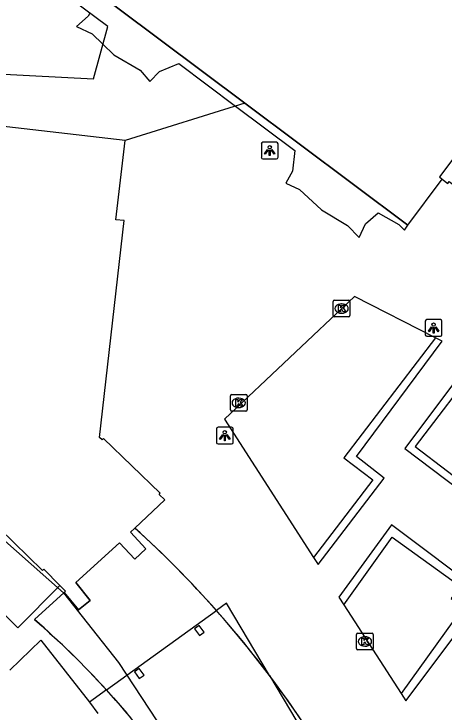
# Model space of a CAD drawing. Extents: x 159718 to 160783, y 383290 to 384030.
# Drawn here: x 160323 to 160348.69, y 383782.17 to 383823.87 of the extents above; entities that cross this region are included whole.
import ezdxf

# ---------------------------------------------------------------- set-up
doc = ezdxf.new("R2010")
doc.units = 0
for name, color, linetype in [('IMGEO_Hek', 7, 'Continuous'), ('IMGEO_Kolk', 7, 'Continuous'), ('IMGEO_Lichtpunt', 7, 'Continuous'), ('IMGEO_Muur', 7, 'Continuous'), ('IMGEO_Pand', 7, 'Continuous'), ('IMGEO_Pand_overbouw', 7, 'Continuous'), ('IMGEO_Voetpad_open', 7, 'Continuous')]:
    doc.layers.add(name, color=color, linetype=linetype)

msp = doc.modelspace()

# ---------------------------------------------------------------- linework, layer by layer
at = {"layer": 'IMGEO_Hek'}
msp.add_lwpolyline([(160336.795, 383818.544), (160329.647, 383816.31)], dxfattribs=at)
at = {"layer": 'IMGEO_Kolk'}
for p, q in [((160342.146, 383806.774), (160342.998, 383806.774)), ((160342.071, 383805.848), (160342.071, 383806.7)), ((160342.559, 383806.554), (160342.584, 383806.554)), ((160343.072, 383806.7), (160343.072, 383805.848)), ((160342.582, 383805.994), (160342.557, 383805.994)), ((160342.998, 383805.774), (160342.146, 383805.774)), ((160335.931, 383800.213), (160335.931, 383801.065)), ((160336.006, 383801.139), (160336.858, 383801.139)), ((160336.419, 383800.919), (160336.444, 383800.919)), ((160336.932, 383801.065), (160336.932, 383800.213)), ((160336.858, 383800.139), (160336.006, 383800.139)), ((160336.442, 383800.359), (160336.417, 383800.359)), ((160343.465, 383785.957), (160343.465, 383786.809)), ((160343.54, 383786.883), (160344.392, 383786.883)), ((160344.466, 383786.809), (160344.466, 383785.957)), ((160343.953, 383786.663), (160343.978, 383786.663)), ((160344.392, 383785.883), (160343.54, 383785.883)), ((160343.976, 383786.103), (160343.951, 383786.103))]:
    msp.add_line(p, q, dxfattribs=at)
for points in [[(160342.146, 383806.774), (160342.998, 383806.774)], [(160342.071, 383805.848), (160342.071, 383806.7)], [(160342.392, 383806.474), (160342.515, 383806.474), (160342.515, 383806.323), (160342.645, 383806.474), (160342.809, 383806.474), (160342.663, 383806.323), (160342.816, 383806.074), (160342.664, 383806.074), (160342.579, 383806.238), (160342.515, 383806.171), (160342.515, 383806.074), (160342.392, 383806.074), (160342.392, 383806.474)], [(160343.072, 383806.7), (160343.072, 383805.848)], [(160342.998, 383805.774), (160342.146, 383805.774)], [(160335.931, 383800.213), (160335.931, 383801.065)], [(160336.006, 383801.139), (160336.858, 383801.139)], [(160336.932, 383801.065), (160336.932, 383800.213)], [(160336.252, 383800.839), (160336.375, 383800.839), (160336.375, 383800.688), (160336.505, 383800.839), (160336.669, 383800.839), (160336.523, 383800.688), (160336.676, 383800.439), (160336.524, 383800.439), (160336.439, 383800.603), (160336.375, 383800.536), (160336.375, 383800.439), (160336.252, 383800.439), (160336.252, 383800.839)], [(160336.858, 383800.139), (160336.006, 383800.139)], [(160343.465, 383785.957), (160343.465, 383786.809)], [(160343.54, 383786.883), (160344.392, 383786.883)], [(160344.466, 383786.809), (160344.466, 383785.957)], [(160343.786, 383786.583), (160343.909, 383786.583), (160343.909, 383786.432), (160344.039, 383786.583), (160344.203, 383786.583), (160344.057, 383786.432), (160344.21, 383786.183), (160344.058, 383786.183), (160343.973, 383786.347), (160343.909, 383786.28), (160343.909, 383786.183), (160343.786, 383786.183), (160343.786, 383786.583)], [(160344.392, 383785.883), (160343.54, 383785.883)]]:
    msp.add_lwpolyline(points, dxfattribs=at)
for centre, start, end in [((160342.148, 383806.698), 91.552, 178.448), ((160342.148, 383806.698), 91.552, 178.448), ((160342.996, 383806.698), 1.552, 88.448), ((160342.996, 383806.698), 1.552, 88.448), ((160342.148, 383805.85), 181.552, 268.448), ((160342.148, 383805.85), 181.552, 268.448), ((160342.996, 383805.85), 271.552, 358.448), ((160342.996, 383805.85), 271.552, 358.448), ((160336.008, 383801.063), 91.552, 178.448), ((160336.008, 383801.063), 91.552, 178.448), ((160336.856, 383801.063), 1.552, 88.448), ((160336.856, 383801.063), 1.552, 88.448), ((160336.008, 383800.215), 181.552, 268.448), ((160336.008, 383800.215), 181.552, 268.448), ((160336.856, 383800.215), 271.552, 358.448), ((160336.856, 383800.215), 271.552, 358.448), ((160343.542, 383786.807), 91.552, 178.448), ((160343.542, 383786.807), 91.552, 178.448), ((160344.39, 383786.807), 1.552, 88.448), ((160344.39, 383786.807), 1.552, 88.448), ((160343.542, 383785.959), 181.552, 268.448), ((160343.542, 383785.959), 181.552, 268.448), ((160344.39, 383785.959), 271.552, 358.448), ((160344.39, 383785.959), 271.552, 358.448)]:
    msp.add_arc(centre, 0.0765, start, end, dxfattribs=at)
for centre, major_axis, ratio, start_param, end_param in [((160342.558, 383806.274), (-0.387, 0.002), 0.722429, 4.712389, 7.853982), ((160342.583, 383806.274), (-0.39, 0.002), 0.717154, 1.570796, 4.712389), ((160336.418, 383800.639), (-0.387, 0.002), 0.722429, 4.712389, 7.853982), ((160336.443, 383800.639), (-0.39, 0.002), 0.717154, 1.570796, 4.712389), ((160343.952, 383786.383), (-0.387, 0.002), 0.722429, 4.712389, 7.853982), ((160343.977, 383786.383), (-0.39, 0.002), 0.717154, 1.570796, 4.712389)]:
    msp.add_ellipse(centre, major_axis=major_axis, ratio=ratio, start_param=start_param, end_param=end_param, dxfattribs=at)
at = {"layer": 'IMGEO_Lichtpunt'}
for p, q in [((160337.779, 383816.114), (160337.779, 383815.307)), ((160337.779, 383816.114), (160337.779, 383815.307)), ((160338.681, 383816.209), (160337.873, 383816.209)), ((160338.681, 383816.209), (160337.873, 383816.209)), ((160338.775, 383815.307), (160338.775, 383816.114)), ((160338.775, 383815.307), (160338.775, 383816.114)), ((160337.873, 383815.213), (160338.681, 383815.213)), ((160337.873, 383815.213), (160338.681, 383815.213)), ((160347.57, 383805.516), (160347.57, 383804.709)), ((160347.57, 383805.516), (160347.57, 383804.709)), ((160348.472, 383805.611), (160347.664, 383805.611)), ((160348.472, 383805.611), (160347.664, 383805.611)), ((160348.566, 383804.709), (160348.566, 383805.516)), ((160348.566, 383804.709), (160348.566, 383805.516)), ((160347.664, 383804.615), (160348.472, 383804.615)), ((160347.664, 383804.615), (160348.472, 383804.615)), ((160335.098, 383799.084), (160335.098, 383798.277)), ((160335.098, 383799.084), (160335.098, 383798.277)), ((160336, 383799.179), (160335.192, 383799.179)), ((160336, 383799.179), (160335.192, 383799.179)), ((160336.094, 383798.277), (160336.094, 383799.084)), ((160336.094, 383798.277), (160336.094, 383799.084)), ((160335.192, 383798.183), (160336, 383798.183)), ((160335.192, 383798.183), (160336, 383798.183))]:
    msp.add_line(p, q, dxfattribs=at)
for points in [[(160338.153, 383815.778), (160338.192, 383815.75), (160338.004, 383815.488), (160337.966, 383815.515), (160338.153, 383815.778)], [(160338.255, 383815.73), (160338.302, 383815.73), (160338.302, 383815.408), (160338.255, 383815.408), (160338.255, 383815.73)], [(160338.365, 383815.75), (160338.403, 383815.777), (160338.59, 383815.515), (160338.551, 383815.487), (160338.365, 383815.75)], [(160347.944, 383805.18), (160347.983, 383805.152), (160347.795, 383804.89), (160347.757, 383804.917), (160347.944, 383805.18)], [(160348.046, 383805.132), (160348.093, 383805.132), (160348.093, 383804.81), (160348.046, 383804.81), (160348.046, 383805.132)], [(160348.156, 383805.152), (160348.194, 383805.179), (160348.381, 383804.917), (160348.342, 383804.889), (160348.156, 383805.152)], [(160335.472, 383798.748), (160335.511, 383798.72), (160335.323, 383798.458), (160335.285, 383798.485), (160335.472, 383798.748)], [(160335.574, 383798.7), (160335.621, 383798.7), (160335.621, 383798.378), (160335.574, 383798.378), (160335.574, 383798.7)], [(160335.684, 383798.72), (160335.722, 383798.747), (160335.909, 383798.485), (160335.87, 383798.457), (160335.684, 383798.72)]]:
    msp.add_lwpolyline(points, dxfattribs=at)
for centre in [(160338.278, 383815.912), (160348.069, 383805.314), (160335.597, 383798.882)]:
    msp.add_circle(centre, 0.0994, dxfattribs=at)
for centre, start, end in [((160337.873, 383816.114), 90, 180), ((160337.873, 383816.114), 90, 180), ((160338.681, 383816.114), 0, 90), ((160338.681, 383816.114), 0, 90), ((160337.873, 383815.307), 180, 270), ((160337.873, 383815.307), 180, 270), ((160338.681, 383815.307), 270, 0), ((160338.681, 383815.307), 270, 360), ((160347.664, 383805.516), 90, 180), ((160347.664, 383805.516), 90, 180), ((160348.472, 383805.516), 0, 90), ((160348.472, 383805.516), 0, 90), ((160347.664, 383804.709), 180, 270), ((160347.664, 383804.709), 180, 270), ((160348.472, 383804.709), 270, 0), ((160348.472, 383804.709), 270, 360), ((160335.192, 383799.084), 90, 180), ((160335.192, 383799.084), 90, 180), ((160336, 383799.084), 0, 90), ((160336, 383799.084), 0, 90), ((160335.192, 383798.277), 180, 270), ((160335.192, 383798.277), 180, 270), ((160336, 383798.277), 270, 0), ((160336, 383798.277), 270, 360)]:
    msp.add_arc(centre, 0.0946, start, end, dxfattribs=at)
at = {"layer": 'IMGEO_Muur'}
for points in [[(160348.177, 383804.529), (160342.702, 383797.358), (160344.432, 383796.036), (160340.9, 383791.41)], [(160340.9, 383791.41), (160341.179, 383790.976), (160345.106, 383796.147), (160343.467, 383797.442), (160348.579, 383804.325), (160348.177, 383804.529)], [(160350.888, 383803.176), (160350.451, 383803.391), (160346.352, 383797.918), (160353.612, 383792.415), (160358.277, 383798.763), (160357.838, 383799.125)], [(160350.888, 383803.176), (160346.966, 383798.023), (160350.827, 383795.084), (160353.319, 383793.188), (160357.838, 383799.125)], [(160346.123, 383783.282), (160346.41, 383782.837), (160351.144, 383789.145), (160345.558, 383793.352), (160342.413, 383789.034), (160342.706, 383788.58)], [(160342.706, 383788.58), (160345.595, 383792.607), (160349.651, 383789.697), (160349.113, 383788.947), (160349.823, 383788.437), (160346.123, 383783.282)]]:
    msp.add_lwpolyline(points, dxfattribs=at)
at = {"layer": 'IMGEO_Pand'}
for points in [[(160321.613, 383829.907), (160336.795, 383818.544), (160346.525, 383811.261), (160348.576, 383814.012)], [(160355.775, 383823.487), (160355.576, 383823.637), (160348.421, 383814.139), (160348.576, 383814.012)], [(160330.225, 383793.156), (160332.015, 383794.838), (160331.674, 383795.167), (160331.745, 383795.251), (160328.355, 383798.507), (160328.272, 383798.421), (160328.118, 383798.579), (160329.591, 383811.526), (160329.098, 383811.582), (160329.647, 383816.31), (160319.117, 383817.532)], [(160348.576, 383814.012), (160348.915, 383813.736), (160348.997, 383813.858), (160351.318, 383812.134)], [(160325.737, 383789.727), (160324.783, 383790.707), (160324.699, 383790.621), (160322.12, 383793.136), (160322.198, 383793.224), (160321.73, 383793.643)], [(160326.009, 383789.314), (160326.857, 383788.265), (160327.565, 383788.837), (160326.697, 383789.91), (160329.302, 383792.282), (160330.231, 383791.304), (160330.886, 383791.925), (160329.956, 383792.904), (160330.225, 383793.156)], [(160326.009, 383789.314), (160326.076, 383789.379), (160325.737, 383789.727)], [(160334.077, 383786.733), (160334.355, 383786.93), (160334.071, 383787.331), (160333.793, 383787.134), (160334.077, 383786.733)], [(160330.489, 383784.164), (160330.778, 383784.376), (160330.486, 383784.773), (160330.197, 383784.561), (160330.489, 383784.164)]]:
    msp.add_lwpolyline(points, dxfattribs=at)
at = {"layer": 'IMGEO_Pand_overbouw'}
for points in [[(160327.528, 383823.923), (160327.44, 383823.737), (160326.741, 383823.129), (160327.667, 383822.681), (160328.321, 383822.058), (160328.977, 383821.432), (160330.54, 383820.514), (160331.124, 383819.839), (160331.69, 383820.431), (160332.85, 383820.91), (160336.239, 383818.37), (160339.787, 383815.711), (160339.636, 383814.476), (160339.233, 383813.762), (160340.051, 383813.394), (160341.372, 383812.165), (160342.934, 383811.239), (160343.623, 383810.512), (160344.001, 383811.333), (160344.756, 383811.984), (160345.99, 383811.29), (160346.326, 383810.965), (160346.525, 383811.261), (160336.795, 383818.544), (160321.613, 383829.907)], [(160316.288, 383797.859), (160325.972, 383789.29), (160327.675, 383787.116), (160329.238, 383785.121), (160331.99, 383780.945)], [(160340.232, 383781.582), (160339.722, 383782.331), (160339.202, 383783.073), (160338.671, 383783.807), (160338.129, 383784.533), (160337.577, 383785.251), (160337.015, 383785.96), (160336.443, 383786.661), (160335.862, 383787.353), (160335.27, 383788.036), (160334.67, 383788.71), (160334.06, 383789.375), (160333.442, 383790.03), (160332.815, 383790.675), (160332.179, 383791.311), (160331.536, 383791.936), (160330.884, 383792.552), (160330.225, 383793.156), (160329.956, 383792.904), (160330.886, 383791.925), (160330.231, 383791.304), (160329.302, 383792.282), (160326.697, 383789.91), (160327.565, 383788.837), (160326.857, 383788.265), (160326.009, 383789.314), (160324.238, 383787.691), (160324.689, 383787.292), (160325.136, 383786.888), (160325.579, 383786.479), (160326.018, 383786.064), (160326.452, 383785.644), (160326.881, 383785.218), (160327.306, 383784.787), (160327.725, 383784.35), (160328.14, 383783.909), (160328.55, 383783.463), (160328.955, 383783.011), (160329.355, 383782.555), (160329.749, 383782.094)]]:
    msp.add_lwpolyline(points, dxfattribs=at)
at = {"layer": 'IMGEO_Voetpad_open'}
for points in [[(160319.705, 383820.415), (160327.758, 383820.003), (160328.611, 383823.115), (160321.314, 383828.562)], [(160348.177, 383804.529), (160343.334, 383806.994), (160335.583, 383799.672), (160340.9, 383791.41)], [(160325.737, 383789.727), (160323.245, 383787.19), (160319.145, 383791.25), (160320.076, 383792.251), (160316.755, 383795.548), (160316.114, 383795.695)], [(160324.238, 383787.691), (160326.009, 383789.314)], [(160338.272, 383784.343), (160335.706, 383788.663), (160335.102, 383788.227)], [(160342.706, 383788.58), (160346.123, 383783.282)], [(160328.528, 383783.487), (160335.102, 383788.227)], [(160322.753, 383784.666), (160324.619, 383786.454), (160327.513, 383782.756)], [(160338.272, 383784.343), (160345.177, 383772.721)], [(160328.528, 383783.487), (160327.513, 383782.756)], [(160327.513, 383782.756), (160328.01, 383782.071)]]:
    msp.add_lwpolyline(points, dxfattribs=at)
for centre, radius, start, end in [((160288.274, 383746.77), 62.543, 41.5184, 47.87394), ((160288.458, 383746.922), 62.303, 36.9144, 41.52611), ((160290.123, 383748.588), 51.893, 42.2623, 48.8979), ((160288.334, 383746.811), 62.47, 24.50428, 36.9275), ((160290.265, 383748.707), 51.707, 27.47, 42.2702)]:
    msp.add_arc(centre, radius, start, end, dxfattribs=at)

doc.saveas('drawing.dxf')
